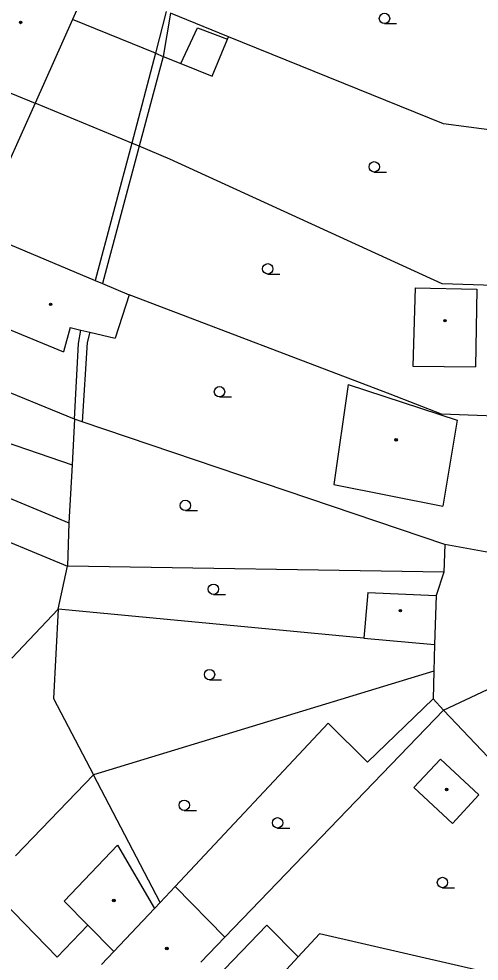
# Model space of a CAD drawing. Extents: x -598233 to -596890, y -1157848 to -1156431.
# Drawn here: x -597348.8 to -597315.5, y -1157373.5 to -1157305.5 of the extents above; entities that cross this region are included whole.
import ezdxf

# ---------------------------------------------------------------- set-up
doc = ezdxf.new("R2010")
doc.units = 0
for name, color, linetype in [('Level 11', 7, 'Continuous'), ('Level 36', 7, 'Continuous'), ('Level 39', 7, 'Continuous'), ('Level 5', 7, 'Continuous')]:
    doc.layers.add(name, color=color, linetype=linetype)

msp = doc.modelspace()

# ---------------------------------------------------------------- linework, layer by layer
at = {"layer": 'Level 11'}
for points in [[(-597337.84, -1157305.07), (-597338.38, -1157308.18)], [(-597333.64, -1157306.77), (-597337.84, -1157305.07)], [(-597337.1, -1157308.7), (-597335.88, -1157306.13), (-597333.7199, -1157306.95)], [(-597337.1, -1157308.7), (-597334.83, -1157309.62), (-597333.7199, -1157306.95)], [(-597333.7199, -1157306.95), (-597333.64, -1157306.77)], [(-597306.56, -1157314.57), (-597318.1, -1157313.05), (-597333.64, -1157306.77)], [(-597338.92, -1157307.96), (-597340.64, -1157314.44)], [(-597338.38, -1157308.18), (-597340.1, -1157314.67)], [(-597338.92, -1157307.96), (-597338.38, -1157308.18)], [(-597338.38, -1157308.18), (-597337.1, -1157308.7)], [(-597340.64, -1157314.44), (-597347.64, -1157311.57)], [(-597340.64, -1157314.44), (-597343.3, -1157324.38)], [(-597340.1, -1157314.67), (-597340.64, -1157314.44)], [(-597340.1, -1157314.67), (-597342.75, -1157324.6)], [(-597306.27, -1157325.01), (-597318.19, -1157324.62), (-597337.88, -1157315.61), (-597340.1, -1157314.67)], [(-597321.95, -1157332.59), (-597340.84, -1157325.4099)], [(-597344.78, -1157334.39), (-597344.49, -1157328.92), (-597344.32, -1157327.95)], [(-597343.67, -1157328.1), (-597343.86, -1157328.84), (-597344.23, -1157334.58)], [(-597351.05, -1157331.83), (-597352.28, -1157335.18), (-597344.96, -1157337.69)], [(-597344.78, -1157334.39), (-597351.05, -1157331.83)], [(-597318.24, -1157334.02), (-597321.95, -1157332.59)], [(-597306.01, -1157334.49), (-597318.24, -1157334.02)], [(-597344.78, -1157334.39), (-597344.96, -1157337.69)], [(-597344.23, -1157334.58), (-597344.78, -1157334.39)], [(-597318.01, -1157343.45), (-597344.23, -1157334.58)], [(-597306.01, -1157334.49), (-597305.94, -1157338.95), (-597310.5, -1157340.4), (-597312.44, -1157344.46), (-597318.01, -1157343.45)], [(-597344.96, -1157337.69), (-597345.19, -1157341.87)], [(-597318.01, -1157343.45), (-597318.07, -1157345.44)], [(-597345.96, -1157348.12), (-597345.28, -1157345.01)], [(-597318.07, -1157345.44), (-597345.28, -1157345.01)], [(-597318.07, -1157345.44), (-597318.64, -1157347.13)], [(-597345.96, -1157348.12), (-597349.32, -1157351.6599)], [(-597345.96, -1157348.12), (-597346.3, -1157354.57), (-597343.4099, -1157360.09)], [(-597323.87, -1157350.2), (-597345.96, -1157348.12)], [(-597318.75, -1157350.68), (-597318.8, -1157352.59)], [(-597318.1, -1157355.4099), (-597310.14, -1157351.68)], [(-597318.8, -1157352.59), (-597343.4099, -1157360.09)], [(-597318.8, -1157352.59), (-597318.86, -1157354.6)], [(-597318.86, -1157354.6), (-597323.61, -1157359.18), (-597326.44, -1157356.35), (-597337.51, -1157368.1599)], [(-597318.86, -1157354.6), (-597318.1, -1157355.4099)], [(-597318.1, -1157355.4099), (-597333.92, -1157371.82)], [(-597302.44, -1157371.89), (-597318.1, -1157355.4099)], [(-597349.04, -1157365.94), (-597343.41, -1157360.09)], [(-597338.58, -1157369.31), (-597343.4099, -1157360.09)], [(-597304.75, -1157376.1599), (-597313.98, -1157374.59), (-597327.08, -1157371.56), (-597328.61, -1157373.24)]]:
    msp.add_lwpolyline(points, dxfattribs=at)
at = {"layer": 'Level 36'}
for p, q in [((-597322.37, -1157305.815), (-597321.495, -1157305.815)), ((-597323.11, -1157316.5349), (-597322.235, -1157316.5349)), ((-597330.81, -1157323.905), (-597329.935, -1157323.905)), ((-597334.3, -1157332.7849), (-597333.425, -1157332.7849)), ((-597336.77, -1157340.995), (-597335.895, -1157340.995)), ((-597334.74, -1157347.055), (-597333.865, -1157347.055)), ((-597335.02, -1157353.215), (-597334.145, -1157353.215)), ((-597336.85, -1157362.655), (-597335.975, -1157362.655)), ((-597330.1, -1157363.925), (-597329.225, -1157363.925)), ((-597318.18, -1157368.235), (-597317.305, -1157368.235))]:
    msp.add_line(p, q, dxfattribs=at)
for centre in [(-597322.3701, -1157305.4399), (-597323.1101, -1157316.1598), (-597330.8101, -1157323.5299), (-597334.3001, -1157332.4098), (-597336.7701, -1157340.6199), (-597334.7401, -1157346.6799), (-597335.0201, -1157352.8399), (-597336.8501, -1157362.2799), (-597330.1001, -1157363.5499), (-597318.1801, -1157367.8599)]:
    msp.add_circle(centre, 0.375, dxfattribs=at)
at = {"layer": 'Level 39'}
for centre, radius in [((-597348.68, -1157305.73), 0.09), ((-597348.68, -1157305.73), 0.0398), ((-597346.51, -1157326.09), 0.09), ((-597346.51, -1157326.09), 0.0398), ((-597317.99, -1157327.27), 0.09), ((-597317.99, -1157327.27), 0.0398), ((-597321.53, -1157335.88), 0.09), ((-597321.53, -1157335.88), 0.0398), ((-597321.2199, -1157348.23), 0.09), ((-597321.2199, -1157348.23), 0.0398), ((-597317.88, -1157361.14), 0.09), ((-597317.88, -1157361.14), 0.0398), ((-597341.94, -1157369.1599), 0.09), ((-597341.94, -1157369.1599), 0.0398), ((-597338.11, -1157372.63), 0.09), ((-597338.11, -1157372.63), 0.0398)]:
    msp.add_circle(centre, radius, dxfattribs=at)
at = {"layer": 'Level 5'}
for points in [[(-597343.61, -1157302.54), (-597344.93, -1157305.51)], [(-597338.1599, -1157304.93), (-597338.92, -1157307.96)], [(-597344.93, -1157305.51), (-597347.64, -1157311.57)], [(-597338.92, -1157307.96), (-597344.93, -1157305.51)], [(-597354.92, -1157308.58), (-597347.64, -1157311.57)], [(-597347.64, -1157311.57), (-597351.79, -1157320.8)], [(-597350.4099, -1157321.38), (-597343.3, -1157324.38)], [(-597343.3, -1157324.38), (-597342.75, -1157324.6)], [(-597342.75, -1157324.6), (-597340.84, -1157325.4099)], [(-597320.15, -1157324.9), (-597320.32, -1157330.56)], [(-597320.15, -1157324.9), (-597315.69, -1157325)], [(-597315.69, -1157325), (-597315.8, -1157330.61)], [(-597340.84, -1157325.4099), (-597341.84, -1157328.54)], [(-597350.85, -1157327.37), (-597345.58, -1157329.53)], [(-597345.1, -1157327.76), (-597345.58, -1157329.53)], [(-597345.1, -1157327.76), (-597344.32, -1157327.95)], [(-597344.32, -1157327.95), (-597343.67, -1157328.1)], [(-597343.67, -1157328.1), (-597341.84, -1157328.54)], [(-597320.32, -1157330.56), (-597315.8, -1157330.61)], [(-597325, -1157331.88), (-597326.03, -1157339.11)], [(-597325, -1157331.88), (-597317.12, -1157334.45)], [(-597317.12, -1157334.45), (-597318.15, -1157340.67)], [(-597357.6599, -1157336.7), (-597345.19, -1157341.87)], [(-597326.03, -1157339.11), (-597318.15, -1157340.67)], [(-597352.27, -1157342.12), (-597345.28, -1157345.01)], [(-597345.19, -1157341.87), (-597345.28, -1157345.01)], [(-597323.58, -1157346.92), (-597323.87, -1157350.2)], [(-597323.58, -1157346.92), (-597318.64, -1157347.13)], [(-597318.64, -1157347.13), (-597318.75, -1157350.68)], [(-597323.87, -1157350.2), (-597318.75, -1157350.68)], [(-597320.24, -1157360.99), (-597318.32, -1157358.94)], [(-597318.32, -1157358.94), (-597315.54, -1157361.54)], [(-597317.46, -1157363.59), (-597320.24, -1157360.99)], [(-597315.54, -1157361.54), (-597317.46, -1157363.59)], [(-597345.53, -1157369.2199), (-597341.67, -1157365.1599)], [(-597341.67, -1157365.1599), (-597338.99, -1157369.75)], [(-597338.58, -1157369.31), (-597337.51, -1157368.1599)], [(-597337.51, -1157368.1599), (-597333.92, -1157371.82)], [(-597350.78, -1157368.4), (-597346.03, -1157373.26)], [(-597343.81, -1157370.94), (-597345.53, -1157369.2199)], [(-597338.99, -1157369.75), (-597338.58, -1157369.31)], [(-597338.99, -1157369.75), (-597341.93, -1157372.84)], [(-597346.03, -1157373.26), (-597343.81, -1157370.94)], [(-597343.81, -1157370.94), (-597341.93, -1157372.84)], [(-597334.55, -1157374.76), (-597330.87, -1157370.94)], [(-597330.87, -1157370.94), (-597328.61, -1157373.24)], [(-597333.92, -1157371.82), (-597335.6599, -1157373.62)], [(-597341.93, -1157372.84), (-597342.84, -1157373.79)], [(-597328.61, -1157373.24), (-597330.56, -1157375.36)]]:
    msp.add_lwpolyline(points, dxfattribs=at)

doc.saveas('drawing.dxf')
